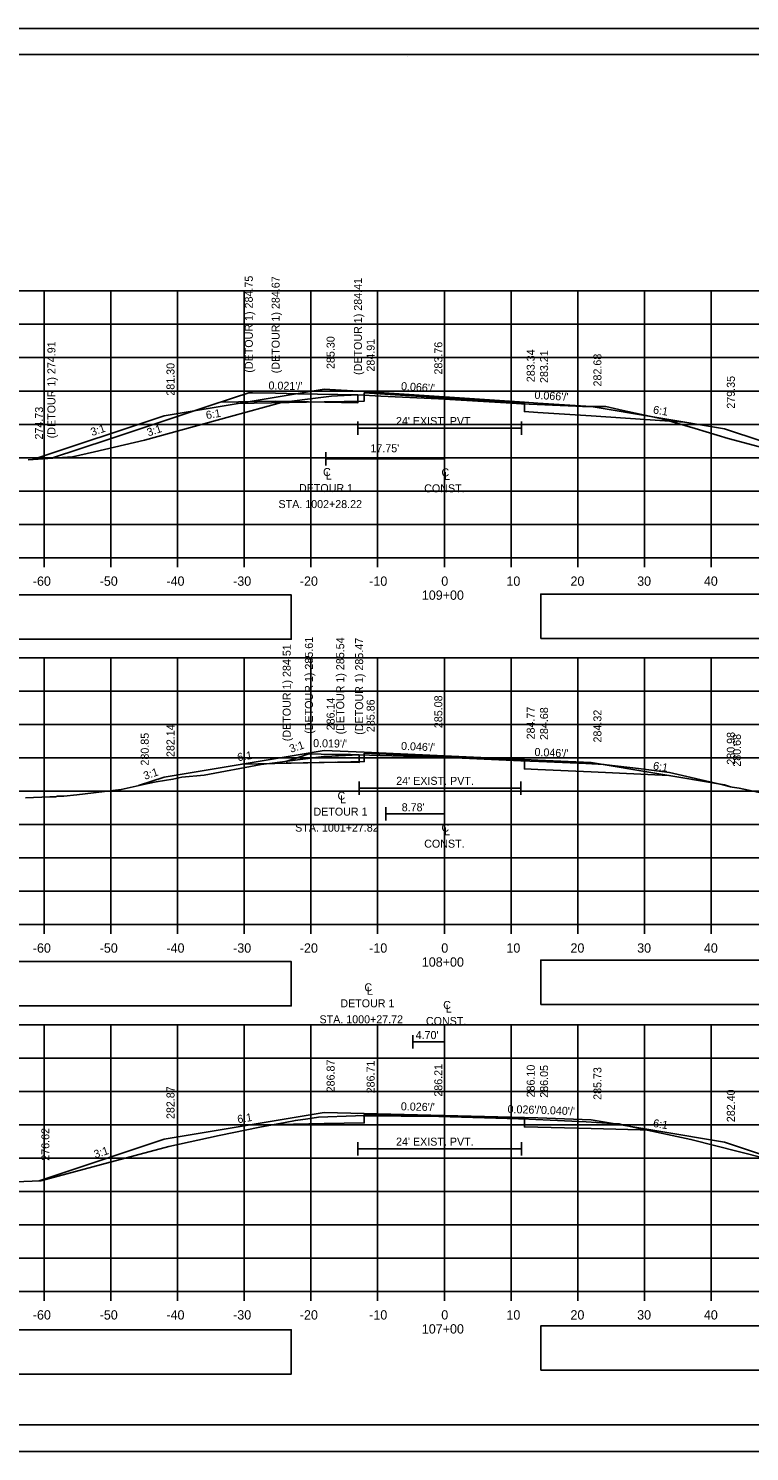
# Model space of a CAD drawing. Extents: x 285 to 4233, y -659 to 3710.
# Drawn here: x 2497.2 to 2605.3, y -343.8 to -130.5 of the extents above; entities that cross this region are included whole.
import ezdxf

# ---------------------------------------------------------------- set-up
doc = ezdxf.new("R2010")
doc.units = 0
for name, color, linetype in [('R_Alt Surface', 7, 'Continuous'), ('R_Axis', 7, 'Continuous'), ('R_Axis Annot', 7, 'Continuous'), ('R_Border', 7, 'Continuous'), ('R_Detour', 7, 'Continuous'), ('R_Exist Surface', 7, 'Continuous'), ('R_Fin Surface', 7, 'Continuous'), ('R_Grid', 7, 'Continuous'), ('R_No Plot', 7, 'Continuous'), ('R_Water', 7, 'Continuous'), ('R_Xsect Elev', 7, 'Continuous'), ('R_Xsect Slope', 7, 'Continuous')]:
    doc.layers.add(name, color=color, linetype=linetype)

msp = doc.modelspace()

# ---------------------------------------------------------------- linework, layer by layer
at = {"layer": 'R_Alt Surface'}
for points in [[(2528.34, -186.74), (2541.5, -186.48), (2547.5, -186.36), (2547.5, -186.36), (2547.5, -185.11), (2571.5, -186.68), (2571.5, -187.93), (2573.5, -188.06), (2581.5, -188.59), (2595.51, -189.51)], [(2546.55, -189.44), (2546.55, -191.44)], [(2571.05, -189.44), (2571.05, -191.44)], [(2546.55, -190.44), (2571.05, -190.44)], [(2541.75, -194), (2541.75, -196)], [(2559.5, -194), (2559.5, -196)], [(2541.75, -195), (2559.5, -195)], [(2529.16, -240.77), (2541.5, -240.53), (2547.5, -240.41), (2547.5, -240.41), (2547.5, -239.16), (2571.5, -240.25), (2571.5, -241.5), (2573.5, -241.59), (2581.5, -241.96), (2593.2, -242.49)], [(2546.73, -243.39), (2546.73, -245.39)], [(2546.73, -244.39), (2570.95, -244.39)], [(2570.95, -243.39), (2570.95, -245.39)], [(2550.72, -247.26), (2550.72, -249.26)], [(2559.5, -247.26), (2559.5, -249.26)], [(2550.72, -248.26), (2559.5, -248.26)], [(2554.8, -281.42), (2554.8, -283.42)], [(2559.5, -281.42), (2559.5, -283.42)], [(2554.8, -282.42), (2559.5, -282.42)], [(2529.98, -294.91), (2541.5, -294.68), (2547.5, -294.56), (2547.5, -294.56), (2547.5, -293.31), (2571.5, -293.92), (2571.5, -295.17), (2573.5, -295.22), (2581.5, -295.42), (2590.72, -295.66)], [(2546.54, -297.48), (2546.54, -299.48)], [(2546.54, -298.48), (2571.07, -298.48)], [(2571.07, -297.48), (2571.07, -299.48)]]:
    msp.add_lwpolyline(points, dxfattribs=at)
at = {"layer": 'R_Axis'}
for p, q in [((2409.5, -209.85), (2709.5, -209.85)), ((2499.5, -211.25), (2499.5, -209.85)), ((2509.5, -211.25), (2509.5, -209.85)), ((2519.5, -211.25), (2519.5, -209.85)), ((2529.5, -211.25), (2529.5, -209.85)), ((2539.5, -211.25), (2539.5, -209.85)), ((2549.5, -211.25), (2549.5, -209.85)), ((2559.5, -211.25), (2559.5, -209.85)), ((2569.5, -211.25), (2569.5, -209.85)), ((2579.5, -211.25), (2579.5, -209.85)), ((2589.5, -211.25), (2589.5, -209.85)), ((2599.5, -211.25), (2599.5, -209.85)), ((2409.5, -264.85), (2709.5, -264.85)), ((2499.5, -266.25), (2499.5, -264.85)), ((2509.5, -266.25), (2509.5, -264.85)), ((2519.5, -266.25), (2519.5, -264.85)), ((2529.5, -266.25), (2529.5, -264.85)), ((2539.5, -266.25), (2539.5, -264.85)), ((2549.5, -266.25), (2549.5, -264.85)), ((2559.5, -266.25), (2559.5, -264.85)), ((2569.5, -266.25), (2569.5, -264.85)), ((2579.5, -266.25), (2579.5, -264.85)), ((2589.5, -266.25), (2589.5, -264.85)), ((2599.5, -266.25), (2599.5, -264.85)), ((2409.5, -319.85), (2709.5, -319.85)), ((2499.5, -321.25), (2499.5, -319.85)), ((2509.5, -321.25), (2509.5, -319.85)), ((2519.5, -321.25), (2519.5, -319.85)), ((2529.5, -321.25), (2529.5, -319.85)), ((2539.5, -321.25), (2539.5, -319.85)), ((2549.5, -321.25), (2549.5, -319.85)), ((2559.5, -321.25), (2559.5, -319.85)), ((2569.5, -321.25), (2569.5, -319.85)), ((2579.5, -321.25), (2579.5, -319.85)), ((2589.5, -321.25), (2589.5, -319.85)), ((2599.5, -321.25), (2599.5, -319.85))]:
    msp.add_line(p, q, dxfattribs=at)
at = {"layer": 'R_Axis Annot'}
for points in [[(2408.87, -222.06), (2536.56, -222.06), (2536.56, -215.41), (2408.87, -215.41)], [(2573.96, -221.95), (2714.32, -221.95), (2714.32, -215.3), (2573.96, -215.3)], [(2408.87, -277.04), (2536.56, -277.04), (2536.56, -270.39), (2408.87, -270.39)], [(2573.96, -276.81), (2714.32, -276.81), (2714.32, -270.16), (2573.96, -270.16)], [(2408.87, -332.23), (2536.56, -332.23), (2536.56, -325.57), (2408.87, -325.57)], [(2573.96, -331.65), (2714.32, -331.65), (2714.32, -325), (2573.96, -325)]]:
    msp.add_lwpolyline(points, close=True, dxfattribs=at)
at = {"layer": 'R_Border'}
for p, q in [((2401.5, -134.39), (2717.68, -134.39)), ((2554.02, -134.65), (2554.02, -134.65)), ((2554.02, -134.65), (2554.02, -134.65)), ((2717.68, -339.85), (2401.5, -339.85))]:
    msp.add_line(p, q, dxfattribs=at)
at = {"layer": 'R_Detour'}
for p, q in [((2546.55, -185.44), (2546.55, -186.61)), ((2535.87, -240.35), (2535.87, -240.64)), ((2546.73, -239.39), (2546.73, -240.55))]:
    msp.add_line(p, q, dxfattribs=at)
for points in [[(2500.6, -194.94), (2509.28, -192.05), (2523.93, -187.18), (2527.87, -185.87), (2530.19, -185.1), (2530.73, -185.11), (2534.21, -185.19), (2537.47, -185.25), (2546.55, -185.44)], [(2525.91, -186.52), (2534.21, -186.35), (2546.55, -186.61), (2546.55, -186.61)], [(2535.87, -240.35), (2537.72, -239.73), (2539.2, -239.24), (2541.04, -239.28), (2543.21, -239.32), (2545.44, -239.36), (2546.73, -239.39)], [(2535.87, -240.64), (2543.21, -240.48), (2546.73, -240.55), (2546.73, -240.55)]]:
    msp.add_lwpolyline(points, dxfattribs=at)
at = {"layer": 'R_Exist Surface'}
for points in [[(2497.1, -195.16), (2503.75, -194.74), (2507.04, -193.99), (2514.57, -192.22), (2527.42, -188.68), (2535.08, -186.59), (2538.99, -186.07), (2542.58, -185.61), (2543.5, -185.57), (2546.55, -185.44), (2549.98, -185.62), (2558.64, -186.04), (2568.76, -186.63), (2571.05, -186.77), (2579.22, -187.14), (2580.21, -187.18), (2580.69, -187.18), (2583.7, -187.19), (2586.33, -187.78), (2592.1, -189.01), (2597.11, -190.49), (2602.05, -191.97), (2610.5, -194.22)], [(2496.72, -245.85), (2500.34, -245.67), (2501.31, -245.67), (2501.4, -245.6), (2502.44, -245.59), (2504.43, -245.38), (2511.04, -244.6), (2515.08, -243.68), (2516.28, -243.44), (2518.82, -243.04), (2520.17, -242.76), (2523.51, -242.42), (2532.05, -240.85), (2533.68, -240.62), (2537.91, -240.09), (2541.44, -239.64), (2542.62, -239.58), (2546.73, -239.39), (2549.81, -239.48), (2558.73, -239.74), (2562.16, -239.9), (2570.95, -240.27), (2573.66, -240.39), (2580.72, -240.7), (2583.44, -240.86), (2583.82, -240.88), (2588.59, -241.43), (2593.26, -242.05), (2601.23, -243.9), (2602.42, -244.18), (2602.63, -244.22), (2603.7, -244.41), (2607.19, -245.16)], [(2492.59, -303.48), (2498.99, -303.23), (2508.13, -300.8), (2518.2, -298.1), (2525.77, -296.47), (2531.85, -295.2), (2535.66, -294.49), (2537.18, -294.2), (2539.05, -293.94), (2540.62, -293.71), (2546.19, -293.49), (2546.54, -293.48), (2547.33, -293.49), (2558.68, -293.62), (2570.63, -293.96), (2571.07, -293.97), (2575.37, -294.17), (2580.76, -294.43), (2583.86, -294.62), (2585.7, -294.73), (2586.03, -294.81), (2588.52, -295.35), (2596.47, -297.05), (2614.77, -301.71)]]:
    msp.add_lwpolyline(points, dxfattribs=at)
at = {"layer": 'R_Fin Surface'}
for points in [[(2497.79, -195.12), (2517.5, -188.55), (2541.5, -184.55), (2547.5, -184.94), (2571.5, -186.52), (2573.5, -186.65), (2581.5, -187.17), (2601.5, -190.5), (2612.86, -194.29)], [(2513.64, -244), (2517.5, -242.72), (2541.5, -238.72), (2547.5, -238.99), (2571.5, -240.08), (2573.5, -240.17), (2581.5, -240.54), (2601.5, -243.87), (2602.4, -244.17)], [(2498.74, -303.24), (2517.5, -296.99), (2541.5, -292.99), (2547.5, -293.14), (2571.5, -293.75), (2573.5, -293.8), (2581.5, -294.12), (2601.5, -297.46), (2612.59, -301.15)]]:
    msp.add_lwpolyline(points, dxfattribs=at)
at = {"layer": 'R_Grid'}
for p, q in [((2409.5, -169.85), (2709.5, -169.85)), ((2499.5, -209.85), (2499.5, -169.85)), ((2509.5, -209.85), (2509.5, -169.85)), ((2519.5, -209.85), (2519.5, -169.85)), ((2529.5, -209.85), (2529.5, -169.85)), ((2539.5, -209.85), (2539.5, -169.85)), ((2549.5, -209.85), (2549.5, -169.85)), ((2559.5, -209.85), (2559.5, -169.85)), ((2569.5, -209.85), (2569.5, -169.85)), ((2579.5, -209.85), (2579.5, -169.85)), ((2589.5, -209.85), (2589.5, -169.85)), ((2599.5, -209.85), (2599.5, -169.85)), ((2409.5, -174.85), (2709.5, -174.85)), ((2409.5, -179.85), (2709.5, -179.85)), ((2409.5, -184.85), (2709.5, -184.85)), ((2409.5, -189.85), (2709.5, -189.85)), ((2409.5, -194.85), (2709.5, -194.85)), ((2409.5, -199.85), (2709.5, -199.85)), ((2409.5, -204.85), (2709.5, -204.85)), ((2409.5, -209.85), (2709.5, -209.85)), ((2409.5, -224.85), (2709.5, -224.85)), ((2499.5, -264.85), (2499.5, -224.85)), ((2509.5, -264.85), (2509.5, -224.85)), ((2519.5, -264.85), (2519.5, -224.85)), ((2529.5, -264.85), (2529.5, -224.85)), ((2539.5, -264.85), (2539.5, -224.85)), ((2549.5, -264.85), (2549.5, -224.85)), ((2559.5, -264.85), (2559.5, -224.85)), ((2569.5, -264.85), (2569.5, -224.85)), ((2579.5, -264.85), (2579.5, -224.85)), ((2589.5, -264.85), (2589.5, -224.85)), ((2599.5, -264.85), (2599.5, -224.85)), ((2409.5, -229.85), (2709.5, -229.85)), ((2409.5, -234.85), (2709.5, -234.85)), ((2409.5, -239.85), (2709.5, -239.85)), ((2409.5, -244.85), (2709.5, -244.85)), ((2409.5, -249.85), (2709.5, -249.85)), ((2409.5, -254.85), (2709.5, -254.85)), ((2409.5, -259.85), (2709.5, -259.85)), ((2409.5, -264.85), (2709.5, -264.85)), ((2409.5, -279.85), (2709.5, -279.85)), ((2499.5, -319.85), (2499.5, -279.85)), ((2509.5, -319.85), (2509.5, -279.85)), ((2519.5, -319.85), (2519.5, -279.85)), ((2529.5, -319.85), (2529.5, -279.85)), ((2539.5, -319.85), (2539.5, -279.85)), ((2549.5, -319.85), (2549.5, -279.85)), ((2559.5, -319.85), (2559.5, -279.85)), ((2569.5, -319.85), (2569.5, -279.85)), ((2579.5, -319.85), (2579.5, -279.85)), ((2589.5, -319.85), (2589.5, -279.85)), ((2599.5, -319.85), (2599.5, -279.85)), ((2409.5, -284.85), (2709.5, -284.85)), ((2409.5, -289.85), (2709.5, -289.85)), ((2409.5, -294.85), (2709.5, -294.85)), ((2409.5, -299.85), (2709.5, -299.85)), ((2409.5, -304.85), (2709.5, -304.85)), ((2409.5, -309.85), (2709.5, -309.85)), ((2409.5, -314.85), (2709.5, -314.85)), ((2409.5, -319.85), (2709.5, -319.85))]:
    msp.add_line(p, q, dxfattribs=at)
at = {"layer": 'R_No Plot'}
for p, q in [((2389.1, -130.5), (2722.43, -130.5)), ((2389.1, -343.83), (2722.43, -343.83))]:
    msp.add_line(p, q, dxfattribs=at)
for points in [[(2389.09, -130.5), (2722.43, -130.5), (2722.43, -343.84), (2389.09, -343.84)], [(2635.42, -134.39), (2655.04, -134.39), (2655.04, -144.27), (2671.15, -144.27), (2694.35, -144.27), (2694.47, -172.43), (2717.68, -172.43), (2717.68, -339.85), (2401.5, -339.85), (2401.5, -134.39)]]:
    msp.add_lwpolyline(points, close=True, dxfattribs=at)
at = {"layer": 'R_Xsect Elev'}
for p, q in [((2559.5, -186.09), (2559.5, -176.09)), ((2559.5, -239.78), (2559.5, -228.82)), ((2559.5, -293.64), (2559.5, -283.64))]:
    msp.add_line(p, q, dxfattribs=at)

# ---------------------------------------------------------------- texts
at = {"layer": 'R_Alt Surface'}
for s, height, p in [('C', 1.2, (2541.32, -197.6)), ('L', 1.2, (2541.71, -198.13)), ('C', 1.2, (2559.07, -197.65)), ('L', 1.2, (2559.46, -198.17)), ('DETOUR 1', 1.199, (2537.71, -200)), ('CONST.', 1.199, (2556.48, -200.04)), ('STA. 1002+28.22', 1.1985, (2534.64, -202.4)), ('C', 1.2, (2543.49, -246.12)), ('DETOUR 1', 1.199, (2539.88, -248.51)), ('L', 1.2, (2543.87, -246.64)), ('STA. 1001+27.82', 1.1985, (2537.14, -250.91)), ('C', 1.2, (2559.07, -250.91)), ('L', 1.2, (2559.46, -251.44)), ('CONST.', 1.199, (2556.48, -253.31)), ('C', 1.2, (2547.52, -274.84)), ('L', 1.2, (2547.9, -275.37)), ('DETOUR 1', 1.199, (2543.91, -277.24)), ('C', 1.2, (2559.33, -277.49)), ('L', 1.2, (2559.71, -278.02)), ('STA. 1000+27.72', 1.1985, (2540.79, -279.64)), ('CONST.', 1.199, (2556.74, -279.89))]:
    msp.add_text(s, height=height, dxfattribs=at).set_placement(p)
at = {"layer": 'R_Axis Annot'}
for s, p in [('-60', (2497.81, -214.05)), ('-50', (2507.84, -214.05)), ('-40', (2517.84, -214.05)), ('-30', (2527.84, -214.05)), ('-20', (2537.84, -214.05)), ('-10', (2548.24, -214.05)), ('0', (2559.04, -214.05)), ('10', (2568.81, -214.05)), ('20', (2578.41, -214.05)), ('30', (2588.41, -214.05)), ('40', (2598.41, -214.05)), ('109+00', (2556.13, -216.15)), ('-60', (2497.81, -269.05)), ('-50', (2507.84, -269.05)), ('-40', (2517.84, -269.05)), ('-30', (2527.84, -269.05)), ('-20', (2537.84, -269.05)), ('-10', (2548.24, -269.05)), ('0', (2559.04, -269.05)), ('10', (2568.81, -269.05)), ('20', (2578.41, -269.05)), ('30', (2588.41, -269.05)), ('40', (2598.41, -269.05)), ('108+00', (2556.13, -271.15)), ('-60', (2497.81, -324.05)), ('-50', (2507.84, -324.05)), ('-40', (2517.84, -324.05)), ('-30', (2527.84, -324.05)), ('-20', (2537.84, -324.05)), ('-10', (2548.24, -324.05)), ('0', (2559.04, -324.05)), ('10', (2568.81, -324.05)), ('20', (2578.41, -324.05)), ('30', (2588.41, -324.05)), ('40', (2598.41, -324.05)), ('107+00', (2556.13, -326.15))]:
    msp.add_text(s, height=1.4, dxfattribs=at).set_placement(p)
at = {"layer": 'R_Water'}
for s, p in [("24' EXIST. PVT.", (2552.25, -189.95)), ("17.75'", (2548.42, -194.03)), ("24' EXIST. PVT.", (2552.29, -243.89)), ("8.78'", (2553.11, -247.85)), ("4.70'", (2555.2, -282)), ("24' EXIST. PVT.", (2552.26, -297.98))]:
    msp.add_text(s, height=1.2, dxfattribs=at).set_placement(p)
at = {"layer": 'R_Xsect Elev'}
for s, p in [('(DETOUR 1) 284.75', (2530.79, -182.1)), ('(DETOUR 1) 284.67', (2534.81, -182.19)), ('(DETOUR 1) 284.41', (2547.15, -182.44)), ('285.30', (2543.05, -181.55)), ('(DETOUR 1) 274.91', (2501.2, -191.94)), ('284.91', (2549.05, -181.94)), ('283.76', (2559.2, -182.38)), ('283.34', (2573.05, -183.52)), ('283.21', (2575.05, -183.65)), ('281.30', (2519.05, -185.55)), ('282.68', (2583.05, -184.17)), ('279.35', (2603.05, -187.5)), ('274.73', (2499.34, -192.12)), ('(DETOUR 1) 285.61', (2539.8, -236.24)), ('(DETOUR 1) 285.54', (2544.49, -236.32)), ('(DETOUR 1) 284.51', (2536.47, -237.35)), ('(DETOUR 1) 285.47', (2547.33, -236.39)), ('286.14', (2543.05, -235.72)), ('285.86', (2549.05, -235.99)), ('285.08', (2559.2, -235.39)), ('284.77', (2573.05, -237.08)), ('284.68', (2575.05, -237.17)), ('284.32', (2583.05, -237.54)), ('280.85', (2515.19, -241)), ('282.14', (2519.05, -239.72)), ('280.98', (2603.05, -240.87)), ('280.68', (2603.95, -241.17)), ('286.87', (2543.05, -289.99)), ('286.71', (2549.05, -290.14)), ('286.21', (2559.2, -290.64)), ('286.10', (2573.05, -290.75)), ('286.05', (2575.05, -290.8)), ('285.73', (2583.05, -291.12)), ('282.87', (2519.05, -293.99)), ('282.40', (2603.05, -294.46)), ('276.62', (2500.29, -300.24))]:
    msp.add_text(s, height=1.2, rotation=90, dxfattribs=at).set_placement(p)
at = {"layer": 'R_Xsect Slope'}
for s, rotation, p in [("0.021'/'", 358.8153, (2533.13, -184.61)), ("0.066'/'", 356.25, (2552.98, -184.7)), ("0.066'/'", 356.25, (2572.98, -186.01)), ('6:1', 9.4623, (2523.86, -189.07)), ('6:1', 350.5377, (2590.73, -188.2)), ('3:1', 18.4349, (2506.7, -191.62)), ('3:1', 18.3869, (2515.14, -191.67)), ('6:1', 9.4623, (2528.57, -240.36)), ('3:1', 18.4287, (2536.5, -239.1)), ("0.019'/'", 358.893, (2539.82, -238.23)), ("0.046'/'", 357.3923, (2552.99, -238.64)), ("0.046'/'", 357.3923, (2572.99, -239.55)), ('6:1', 350.5377, (2590.73, -241.57)), ('3:1', 18.4349, (2514.62, -243.15)), ("0.026'/'", 358.5368, (2552.97, -292.68)), ("0.026'/'", 358.5368, (2568.97, -293.09)), ("0.040'/'", 357.7094, (2573.97, -293.22)), ('6:1', 9.4623, (2528.57, -294.63)), ('6:1', 350.5377, (2590.73, -295.16)), ('3:1', 18.4349, (2507.18, -299.9))]:
    msp.add_text(s, height=1.2, rotation=rotation, dxfattribs=at).set_placement(p)

doc.saveas('drawing.dxf')
